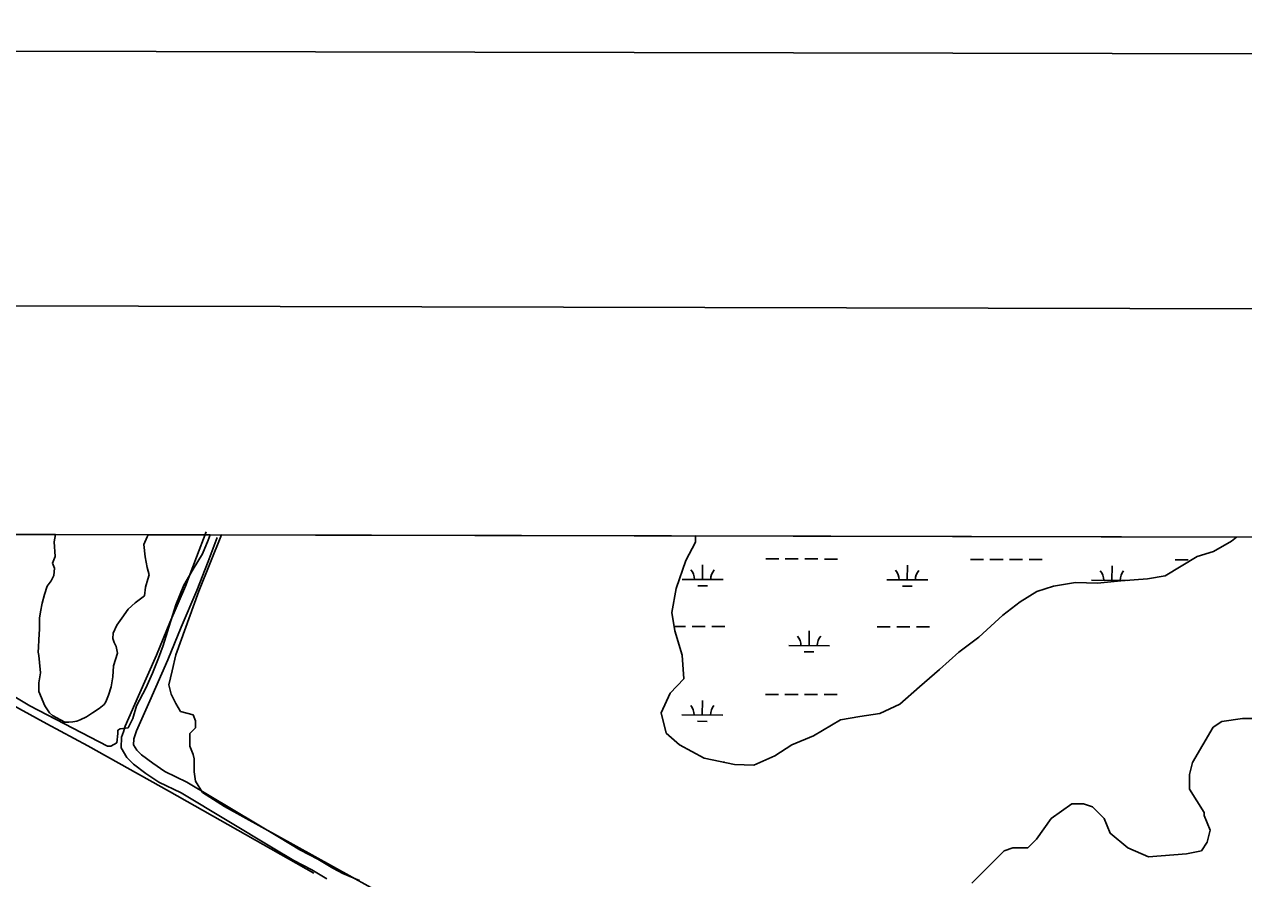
# Model space of a CAD drawing. Extents: x 3180038 to 3217926, y 922069 to 947485.
# Drawn here: x 3209808 to 3212798, y 944806 to 946902 of the extents above; entities that cross this region are included whole.
import ezdxf

# ---------------------------------------------------------------- set-up
doc = ezdxf.new("R2010")
doc.units = 0
for name, color, linetype in [('G-ANNO-NPLT', 7, 'Continuous'), ('V-ANNO-SYMB', 7, 'Continuous'), ('V-GRID-FRAM', 7, 'Continuous'), ('V-ROAD-CNTR', 7, 'Continuous'), ('V-SITE-VEGE', 7, 'Continuous'), ('V-TOPO-SHOR', 7, 'Continuous'), ('V-WETL-SWMP', 7, 'Continuous')]:
    doc.layers.add(name, color=color, linetype=linetype)

msp = doc.modelspace()

# ---------------------------------------------------------------- linework, layer by layer
at = {"layer": 'G-ANNO-NPLT'}
msp.add_lwpolyline([(3180621.1, 922735.2), (3217287.7, 922652.6), (3217342.2, 946819.2), (3180675.6, 946901.8)], close=True, dxfattribs=at)
at = {"layer": 'V-ANNO-SYMB'}
msp.add_lwpolyline([(3183372.7, 923354.1), (3216455.8, 923279.5), (3216507.5, 946196), (3183424.3, 946270.6), (3183372.7, 923354.1)], dxfattribs=at)
at = {"layer": 'V-GRID-FRAM'}
msp.add_lwpolyline([(3184312.7, 945707.9), (3215616.6, 945637.4), (3215583.5, 927448.1), (3184263.7, 927518.7), (3184312.7, 945707.9)], dxfattribs=at)
at = {"layer": 'V-ROAD-CNTR'}
for points in [[(3210050.7, 945166), (3210055.3, 945179.7), (3210088.2, 945254.7), (3210132, 945354.1), (3210165, 945434.5), (3210202.8, 945523.8), (3210230.4, 945594.9), (3210254.1, 945657)], [(3210076.7, 945149.1), (3210083.3, 945168.9), (3210115.7, 945242.6), (3210159.6, 945342.4), (3210192.7, 945423), (3210230.6, 945512.6), (3210258.4, 945584.1), (3210280.9, 945643.2)], [(3210069.1, 945093.2), (3210059.5, 945103), (3210045.4, 945126.9), (3210046.5, 945153.4), (3210050.7, 945166)], [(3210085.1, 945119.7), (3210083.4, 945121.4), (3210075.8, 945134.5), (3210076.3, 945148), (3210076.7, 945149.1)], [(3210630.1, 944801.1), (3210588.6, 944818.8), (3210564.4, 944831.3), (3210527.8, 944853.9), (3210483.5, 944876.9), (3210433.5, 944906.6), (3210206.8, 945042.8), (3210152.8, 945069), (3210123, 945088.9), (3210095, 945109.6), (3210085.1, 945119.7)], [(3210549.7, 944805.1), (3210513, 944827.8), (3210468.9, 944850.7), (3210418.1, 944880.9), (3210192.5, 945016.4), (3210137.9, 945042.9), (3210105.7, 945064.3), (3210075.3, 945086.9), (3210069.1, 945093.2)]]:
    msp.add_lwpolyline(points, dxfattribs=at)
at = {"layer": 'V-SITE-VEGE'}
for p, q in [((3209502.2, 945651.1), (3209884.6, 945650.3)), ((3209884.6, 945650.3), (3209881, 945632)), ((3209881, 945632), (3209883.9, 945596.4)), ((3210101, 945625.7), (3210109.4, 945644.7)), ((3210103.9, 945595.2), (3210101, 945625.7)), ((3210109.4, 945644.7), (3210111.9, 945649.8)), ((3210111.9, 945649.8), (3210263.4, 945649.4)), ((3210236.1, 945511.6), (3210291.2, 945649.4)), ((3210258.9, 945636.7), (3210244.7, 945602.6)), ((3210263.4, 945649.4), (3210258.9, 945636.7)), ((3210291.2, 945649.4), (3214227.2, 945640.5)), ((3209883.9, 945596.4), (3209877.4, 945579.9)), ((3210244.7, 945602.6), (3210221.9, 945565.6)), ((3209877.4, 945579.9), (3209881.7, 945567.7)), ((3209881.7, 945567.7), (3209880.3, 945549.3)), ((3210109.4, 945569.7), (3210103.9, 945595.2)), ((3210113.7, 945551.2), (3210109.4, 945569.7)), ((3210221.9, 945565.6), (3210199.2, 945525.8)), ((3209873.8, 945536.7), (3209864.2, 945523.4)), ((3209880.3, 945549.3), (3209873.8, 945536.7)), ((3210105.2, 945521.4), (3210110.5, 945540.4)), ((3210110.5, 945540.4), (3210113.7, 945551.2)), ((3209864.2, 945523.4), (3209857, 945503.1)), ((3210102.5, 945499.8), (3210105.2, 945521.4)), ((3210199.2, 945525.8), (3210179.3, 945477.5)), ((3210179.3, 945355.3), (3210236.1, 945511.6)), ((3209851.8, 945481.5), (3209847.2, 945460.6)), ((3209857, 945503.1), (3209851.8, 945481.5)), ((3210062.8, 945467), (3210079.5, 945482.8)), ((3210079.5, 945482.8), (3210102.5, 945499.8)), ((3210179.3, 945477.5), (3210159.4, 945412.1)), ((3209847.2, 945460.6), (3209845.1, 945444.7)), ((3210047.4, 945444.9), (3210062.8, 945467)), ((3209844.9, 945419.2), (3209843.4, 945391.9)), ((3209845.1, 945444.7), (3209844.9, 945419.2)), ((3210026.1, 945408.2), (3210035.1, 945427.8)), ((3210035.1, 945427.8), (3210047.4, 945444.9)), ((3209843.4, 945391.9), (3209842.6, 945374.1)), ((3210024.7, 945395.5), (3210026.1, 945408.2)), ((3210028.4, 945385.3), (3210024.7, 945395.5)), ((3210159.4, 945412.1), (3210148.1, 945378)), ((3209842.6, 945374.1), (3209841.9, 945362)), ((3209841.9, 945362), (3209843.7, 945353.7)), ((3210026.7, 945328.1), (3210036.5, 945359.1)), ((3210033.4, 945375.7), (3210028.4, 945385.3)), ((3210036.5, 945359.1), (3210033.4, 945375.7)), ((3210148.1, 945378), (3210136.7, 945346.8)), ((3209843.7, 945353.7), (3209845.5, 945336.6)), ((3209845.5, 945336.6), (3209847.2, 945310.5)), ((3210025.2, 945300.7), (3210026.7, 945328.1)), ((3210136.7, 945346.8), (3210122.5, 945309.8)), ((3210170.8, 945315.5), (3210179.3, 945355.3)), ((3209847.2, 945310.5), (3209843.8, 945286.3)), ((3210020.5, 945276.6), (3210025.2, 945300.7)), ((3210122.5, 945309.8), (3210105.5, 945272.9)), ((3210162.3, 945281.4), (3210170.8, 945315.5)), ((3209821.4, 945230.2), (3209744.7, 945275.7)), ((3209843.8, 945286.3), (3209843.6, 945265.3)), ((3210014, 945255.7), (3210020.5, 945276.6)), ((3210105.5, 945272.9), (3210082.7, 945230.2)), ((3210168, 945258.7), (3210162.3, 945281.4)), ((3209843.6, 945265.3), (3209858, 945229.6)), ((3210003.6, 945232.9), (3210007.5, 945239.8)), ((3210007.5, 945239.8), (3210014, 945255.7)), ((3210179.3, 945235.9), (3210168, 945258.7)), ((3210011.7, 945130.8), (3209821.4, 945230.2)), ((3209858, 945229.6), (3209869.3, 945213)), ((3209869.3, 945213), (3209876.9, 945205.9)), ((3209960.1, 945202.7), (3209975.5, 945212.7)), ((3209975.5, 945212.7), (3209991.5, 945223.4)), ((3209991.5, 945223.4), (3210003.6, 945232.9)), ((3210082.7, 945230.2), (3210074.2, 945199)), ((3210190.7, 945216), (3210179.3, 945235.9)), ((3210221.9, 945207.5), (3210190.7, 945216)), ((3210227.6, 945193.3), (3210221.9, 945207.5)), ((3209876.9, 945205.9), (3209907.2, 945189.8)), ((3209907.2, 945189.8), (3209917.4, 945189.7)), ((3209917.4, 945189.7), (3209927, 945190.9)), ((3209927, 945190.9), (3209936.5, 945192.7)), ((3209936.5, 945192.7), (3209944.8, 945195.2)), ((3209944.8, 945195.2), (3209960.1, 945202.7)), ((3210074.2, 945199), (3210062.9, 945176.2)), ((3210227.6, 945176.2), (3210227.6, 945193.3)), ((3210037.3, 945162), (3210034.5, 945139.3)), ((3210043, 945173.4), (3210037.3, 945170.5)), ((3210037.3, 945170.5), (3210037.3, 945162)), ((3210062.9, 945176.2), (3210043, 945173.4)), ((3210213.4, 945162), (3210227.6, 945176.2)), ((3210213.4, 945130.8), (3210213.4, 945162)), ((3210020.3, 945130.8), (3210011.7, 945130.8)), ((3210034.5, 945139.3), (3210020.3, 945130.8)), ((3210221.9, 945110.9), (3210213.4, 945130.8)), ((3210224.8, 945099.5), (3210221.9, 945110.9)), ((3210224.8, 945082.4), (3210224.8, 945099.5)), ((3210224.8, 945068.2), (3210224.8, 945082.4)), ((3210227.6, 945045.5), (3210224.8, 945068.2)), ((3210244.7, 945017.1), (3210227.6, 945045.5)), ((3210298.6, 944983), (3210244.7, 945017.1)), ((3210838.3, 944684.5), (3210298.6, 944983))]:
    msp.add_line(p, q, dxfattribs=at)
at = {"layer": 'V-TOPO-SHOR'}
for points in [[(3210518, 944819.5), (3210164.3, 945019.8), (3209964, 945131.7), (3209862.9, 945185.8), (3209644.6, 945304.9)], [(3212831.3, 945198.9), (3212795.2, 945198.9), (3212744.7, 945191.7), (3212723.1, 945177.3), (3212672.5, 945090.7), (3212665.3, 945061.8), (3212665.3, 945025.7), (3212701.4, 944967.9), (3212701.4, 944960.7), (3212715.8, 944924.6), (3212708.6, 944895.8), (3212694.2, 944874.1), (3212658.1, 944866.9), (3212564.3, 944859.7), (3212513.7, 944881.3), (3212470.4, 944917.4), (3212456, 944953.5), (3212427.1, 944982.4), (3212405.5, 944989.6), (3212376.6, 944989.6), (3212326.1, 944953.5), (3212290, 944903), (3212268.3, 944881.3), (3212232.2, 944881.3), (3212210.6, 944874.1), (3212131.2, 944794.7)]]:
    msp.add_lwpolyline(points, dxfattribs=at)
at = {"layer": 'V-WETL-SWMP'}
for p, q in [((3211430.1, 945586.5), (3211454, 945631.5)), ((3211453.5, 945646.7), (3212780.3, 945643.8)), ((3211454, 945631.5), (3211453.5, 945646.7)), ((3212767.9, 945634), (3212723.8, 945608.3)), ((3212780.3, 945643.8), (3212767.9, 945634)), ((3212684.3, 945595.9), (3212605.7, 945548.9)), ((3212723.8, 945608.3), (3212684.3, 945595.9)), ((3211406, 945518.1), (3211430.1, 945586.5)), ((3211471.2, 945540.1), (3211471.3, 945576.1)), ((3211625.9, 945590.5), (3211657.9, 945590.4)), ((3211673.9, 945590.4), (3211705.9, 945590.3)), ((3211721.9, 945590.3), (3211753.9, 945590.2)), ((3211769.9, 945590.1), (3211801.9, 945590.1)), ((3211973.1, 945538.9), (3211973.2, 945574.9)), ((3212127.8, 945589.3), (3212159.8, 945589.3)), ((3212175.8, 945589.2), (3212207.8, 945589.2)), ((3212223.8, 945589.1), (3212255.8, 945589)), ((3212271.8, 945589), (3212303.8, 945588.9)), ((3212475, 945537.8), (3212475.1, 945573.8)), ((3212629.7, 945588.2), (3212661.7, 945588.1)), ((3211421.2, 945540.2), (3211521.2, 945540)), ((3211923.1, 945539.1), (3212023.1, 945538.8)), ((3212425, 945537.9), (3212513, 945537.7)), ((3212496.8, 945536.4), (3212439.6, 945531.2)), ((3212561.8, 945541.6), (3212496.8, 945536.4)), ((3212605.7, 945548.9), (3212561.8, 945541.6)), ((3211396, 945459), (3211406, 945518.1)), ((3211459.1, 945524.7), (3211483.1, 945524.6)), ((3211961, 945523.5), (3211985, 945523.5)), ((3212290.6, 945510.1), (3212249.7, 945485)), ((3212331.4, 945523.8), (3212290.6, 945510.1)), ((3212385.5, 945532.9), (3212331.4, 945523.8)), ((3212439.6, 945531.2), (3212385.5, 945532.9)), ((3212249.7, 945485), (3212207.4, 945452.3)), ((3211403.2, 945413.8), (3211396, 945459)), ((3212207.4, 945452.3), (3212148.5, 945398.1)), ((3211401.5, 945424.8), (3211429.5, 945424.7)), ((3211445.5, 945424.7), (3211477.5, 945424.6)), ((3211493.5, 945424.6), (3211525.5, 945424.5)), ((3211899.4, 945423.7), (3211931.4, 945423.6)), ((3211947.4, 945423.6), (3211979.4, 945423.5)), ((3211995.4, 945423.5), (3212027.4, 945423.4)), ((3211421.2, 945353.9), (3211403.2, 945413.8)), ((3211732.2, 945377.6), (3211732.3, 945413.6)), ((3212148.5, 945398.1), (3212099.2, 945361.6)), ((3211682.2, 945377.7), (3211782.2, 945377.5)), ((3211720.2, 945362.2), (3211744.2, 945362.2)), ((3212099.2, 945361.6), (3212052.4, 945319.4)), ((3211425.2, 945295.9), (3211421.2, 945353.9)), ((3212052.4, 945319.4), (3212003.1, 945276.6)), ((3211391.8, 945260.6), (3211425.2, 945295.9)), ((3212003.1, 945276.6), (3211955.1, 945234.3)), ((3211369.2, 945213.1), (3211391.8, 945260.6)), ((3211470.4, 945207.4), (3211470.5, 945243.4)), ((3211625.1, 945257.8), (3211657.1, 945257.7)), ((3211673.1, 945257.7), (3211705.1, 945257.6)), ((3211721.1, 945257.6), (3211753.1, 945257.5)), ((3211769.1, 945257.5), (3211801.1, 945257.4)), ((3211381.5, 945162.8), (3211369.2, 945213.1)), ((3211420.4, 945207.5), (3211520.4, 945207.3)), ((3211905.9, 945211.2), (3211856.9, 945203.4)), ((3211955.1, 945234.3), (3211905.9, 945211.2)), ((3211458.4, 945192), (3211482.4, 945191.9)), ((3211809.1, 945195.5), (3211743.3, 945156.6)), ((3211856.9, 945203.4), (3211809.1, 945195.5)), ((3211414.9, 945133.9), (3211381.5, 945162.8)), ((3211743.3, 945156.6), (3211689.7, 945134.1)), ((3211475.1, 945101.6), (3211414.9, 945133.9)), ((3211689.7, 945134.1), (3211648.1, 945107.1)), ((3211549.4, 945086.3), (3211475.1, 945101.6)), ((3211522.4, 945091.9), (3211524.8, 945091.8)), ((3211648.1, 945107.1), (3211596.4, 945084)), ((3211596.4, 945084), (3211549.4, 945086.3))]:
    msp.add_line(p, q, dxfattribs=at)
for centre, start, end in [((3211415.9, 945540.7), 359.099, 40.6427), ((3211526.4, 945540.4), 139.099, 180.6427), ((3211917.8, 945539.5), 359.099, 40.6427), ((3212028.3, 945539.3), 139.099, 180.6427), ((3212419.7, 945538.4), 359.099, 40.6427), ((3212530.2, 945538.2), 139.099, 180.6427), ((3211677, 945378.2), 359.099, 40.6427), ((3211787.5, 945378), 139.099, 180.6427), ((3211415.2, 945208), 359.099, 40.6427), ((3211525.7, 945207.8), 139.099, 180.6427), ((3211917.1, 945206.9), 39.4949, 40.6427)]:
    msp.add_arc(centre, 35.2, start, end, dxfattribs=at)

doc.saveas('drawing.dxf')
